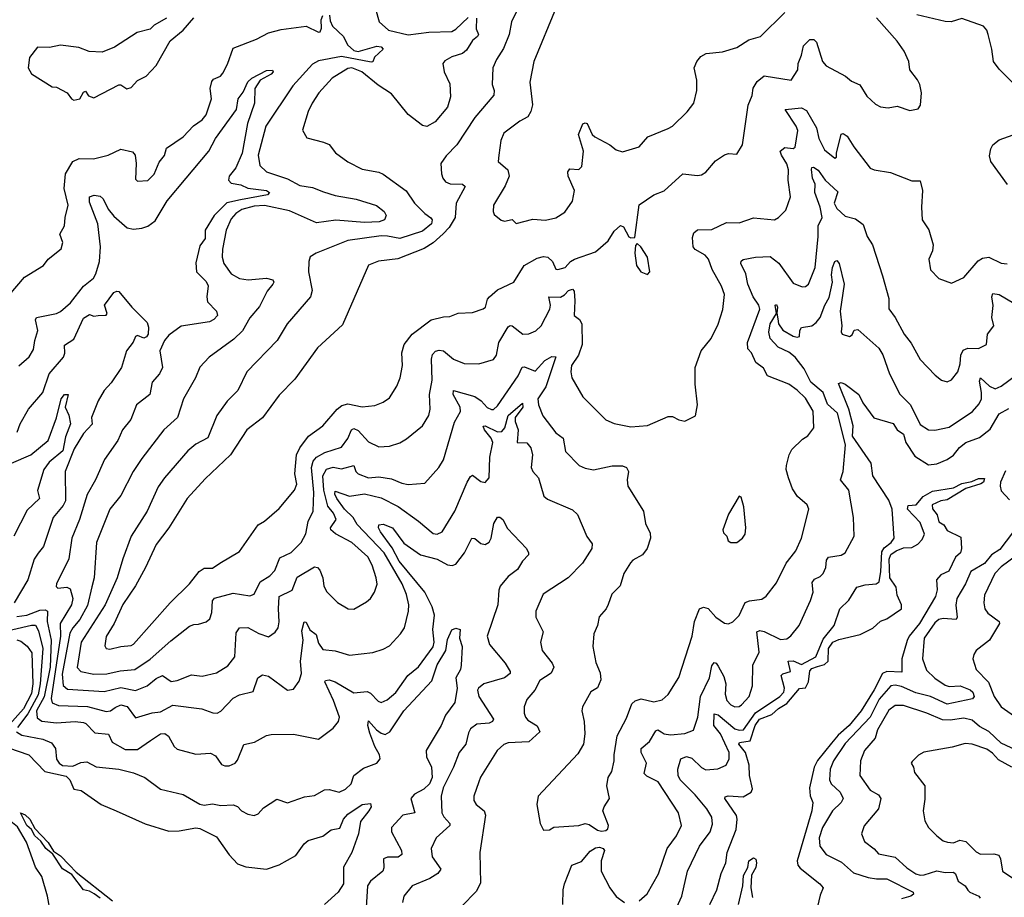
# Model space of a CAD drawing. Extents: x 1245432 to 1420865, y 606325 to 671314.
# Tile 270 of 382: x 1358859 to 1363590, y 645510 to 649726. Entities that reach past the tile are written whole.
import ezdxf

# ---------------------------------------------------------------- set-up
doc = ezdxf.new("R2010")
doc.units = 0

msp = doc.modelspace()

# ---------------------------------------------------------------- linework, layer by layer
at = {"layer": '0CON20XD'}
for points in [[(1358808.2, 648401.8), (1358881.3, 648488.7), (1358974, 648545), (1358995, 648575.8), (1359058, 648625), (1359065.8, 648655), (1359051.5, 648695), (1359073.7, 648736.4), (1359076.7, 648775), (1359092.2, 648835), (1359073.4, 648915), (1359078.3, 648985), (1359114, 649045), (1359145, 649059.5), (1359213, 649057), (1359284.5, 649075.5), (1359345, 649103.8), (1359400.7, 649090.7), (1359413.3, 649075), (1359419.2, 649035), (1359415, 648960), (1359425, 648950), (1359475, 648953.3), (1359505, 648983.3), (1359528.8, 649041.2), (1359555, 649073.3), (1359565, 649108.8), (1359645, 649163.1), (1359694.1, 649215.9), (1359735.8, 649244.2), (1359755, 649269.2), (1359781.1, 649345), (1359773.9, 649395), (1359781.3, 649428.7), (1359789.3, 649440.7), (1359824, 649455), (1359835, 649468.8), (1359857.9, 649512.1), (1359885, 649588.8), (1359997.4, 649632.6), (1360055, 649663.3), (1360115, 649679.3), (1360235, 649694.4), (1360295, 649665.6), (1360302.9, 649667.1), (1360308.2, 649685), (1360306.8, 649725), (1360315, 649745.5)], [(1360348.1, 649748.1), (1360350.5, 649720.5), (1360361.3, 649695), (1360414.4, 649645), (1360434, 649605), (1360465, 649577.5), (1360485, 649572.7), (1360575, 649598.1), (1360595.8, 649595), (1360604.5, 649585), (1360564.3, 649545.7), (1360556.2, 649523.8), (1360548, 649522), (1360405, 649549.7), (1360295, 649528.8), (1360265, 649512.7), (1360171.8, 649408.2), (1360041.1, 649215), (1360004.5, 649074.5), (1360012.2, 649025), (1360044.2, 648995), (1360145, 648961.2), (1360205, 648929.6), (1360265, 648919.4), (1360318.2, 648898.2), (1360375, 648881.6), (1360475, 648864.5), (1360572.7, 648832.7), (1360610, 648805), (1360619.2, 648785), (1360611.2, 648765), (1360586.7, 648755), (1360515, 648751.9), (1360377.1, 648762.9), (1360285, 648749.7), (1360155, 648807), (1360035, 648833.8), (1359985, 648830), (1359925.8, 648814.2), (1359897.3, 648795), (1359875, 648768.9), (1359850.3, 648715), (1359833, 648623), (1359831.5, 648585), (1359840, 648555), (1359875.4, 648505.4), (1359915, 648483.3), (1359956.4, 648476.4), (1360044.6, 648484.6), (1360075, 648475.6), (1360079.4, 648465), (1360075.6, 648455), (1360048.5, 648421.5), (1360011.4, 648348.6), (1359965, 648294.4), (1359928.9, 648231.1), (1359888.4, 648191.6), (1359769.4, 648105), (1359724.1, 648055.9), (1359703.9, 648006.1), (1359645.7, 647905), (1359617.5, 647815), (1359551.1, 647755), (1359445, 647618.5), (1359404.8, 647555.2), (1359345, 647440), (1359292.5, 647375), (1359228.2, 647215), (1359216.3, 647045), (1359205, 647001.2), (1359185, 646911.2), (1359148, 646845), (1359113.6, 646805), (1359100.5, 646779.5), (1359062.2, 646582.2), (1359067.6, 646527.6), (1359089, 646509), (1359265, 646499.2), (1359345, 646518.3), (1359415, 646503.9), (1359471.9, 646525), (1359515, 646561.8), (1359545, 646575.3), (1359586, 646546), (1359615, 646551), (1359685, 646579.1), (1359735, 646572.5), (1359805, 646587.8), (1359858.9, 646621.1), (1359892.5, 646665), (1359899.2, 646780.8), (1359915, 646804.3), (1359955, 646806.1), (1360007.8, 646777.8), (1360055, 646761.9), (1360086.1, 646783.9), (1360100.6, 646805), (1360106.2, 646833.8), (1360101.6, 646895), (1360106.2, 646955), (1360168.5, 646985), (1360191.7, 647048.2), (1360275, 647097.3), (1360290, 647095), (1360301.1, 647081.1), (1360314.6, 647045), (1360319.5, 647005), (1360335, 646977.5), (1360386.6, 646926.6), (1360437.5, 646895), (1360465, 646894.2), (1360525, 646928.6), (1360544.2, 646945), (1360564, 646975), (1360575.7, 647014.3), (1360571.5, 647045), (1360552.5, 647105), (1360531.5, 647145), (1360455, 647214), (1360376.4, 647256.4), (1360353.2, 647275), (1360351.8, 647285), (1360378.8, 647325), (1360366, 647355), (1360338.9, 647388.9), (1360320, 647465), (1360315.9, 647535), (1360333, 647567)], [(1361245.5, 649765), (1361222.1, 649715), (1361211.2, 649655), (1361183.1, 649586.9), (1361149.5, 649535), (1361132.5, 649495), (1361129.5, 649415), (1361138.5, 649385), (1361137, 649363), (1361045, 649255.6), (1360958.5, 649125), (1360907.6, 649072.4), (1360882.5, 649035), (1360885.7, 648985), (1360891.4, 648965), (1360905, 648947.5), (1360927.1, 648937.1), (1360986, 648936), (1360998.5, 648925), (1360955.3, 648845), (1360950.6, 648775), (1360921.8, 648728.2), (1360893, 648697), (1360845, 648653.5), (1360802.6, 648627.4), (1360675, 648576.7), (1360583.6, 648566.4), (1360534, 648546), (1360409.9, 648260.1), (1360290.4, 648149.6), (1360181, 647999), (1360105, 647921.9), (1360026, 647814), (1359950.5, 647755), (1359871.1, 647635), (1359749.8, 647520.2), (1359663.8, 647425), (1359575, 647285.6), (1359515.2, 647204.8), (1359463.5, 647095), (1359415, 647006.5), (1359355, 646916.2), (1359312.9, 646825), (1359275, 646762.2), (1359268, 646718), (1359275, 646704.5), (1359291.3, 646701.3), (1359345, 646714.6), (1359395, 646719.1), (1359405, 646725.5), (1359581.5, 646925), (1359675.4, 647015), (1359720.5, 647075), (1359745, 647090.5), (1359785, 647091.1), (1359820.8, 647115)], [(1360568.3, 649778.3), (1360586.7, 649715), (1360630.8, 649675), (1360725, 649652.9), (1360825, 649665.3), (1360935, 649669.4), (1360955, 649680), (1361013.1, 649736.9)], [(1361435.8, 649785), (1361329.6, 649525), (1361309.2, 649425), (1361323.1, 649316.9), (1361315.5, 649284.5), (1361300.3, 649259.7), (1361261.7, 649238.3), (1361185, 649180), (1361170.4, 649145), (1361160.4, 649075), (1361157.8, 649045), (1361204.5, 649005), (1361210, 648975), (1361191.9, 648928.1), (1361136, 648835), (1361133.3, 648805), (1361139.3, 648789.3), (1361172.2, 648762.2), (1361188.8, 648758.8), (1361225, 648766.2), (1361245, 648746.2), (1361325, 648767.1), (1361385, 648762.2), (1361435.6, 648774.4), (1361478.7, 648801.3), (1361515.6, 648854.4), (1361523.8, 648905), (1361493.8, 648975), (1361491.9, 648995), (1361501.3, 649008.7), (1361545, 649005.6), (1361559.3, 649020.7), (1361567.8, 649095), (1361543.5, 649175), (1361565, 649226), (1361575, 649231.2), (1361585, 649226.7), (1361609.4, 649175), (1361622.4, 649162.4), (1361693.8, 649125), (1361725, 649100), (1361755, 649091.4), (1361835, 649114.4), (1361877.2, 649162.8), (1361975, 649203.5), (1361995.8, 649215), (1362066.6, 649283.4), (1362097.1, 649325), (1362112.2, 649385), (1362111.5, 649435), (1362099.4, 649495), (1362112.5, 649525), (1362131.3, 649548.7), (1362157.2, 649562.8), (1362235, 649570.9), (1362305, 649592.9), (1362361.5, 649628.5), (1362417.5, 649645), (1362535, 649760.8)], [(1363656.2, 649396.2), (1363565, 649487.5), (1363537.1, 649525), (1363530, 649585), (1363512.7, 649655), (1363505.9, 649675.9), (1363490, 649695), (1363385, 649731.6), (1363334.7, 649715.3), (1363305, 649716.7), (1363169.3, 649749.3)], [(1359565, 649733.8), (1359505, 649700), (1359485, 649680), (1359423.3, 649665), (1359315, 649594.4), (1359255, 649570), (1359193.5, 649573.5), (1359143, 649593), (1359055, 649603.1), (1359002.5, 649592.5), (1358945, 649593.3), (1358906.4, 649543.6), (1358900, 649495), (1358916.1, 649466.1), (1359015, 649403.3), (1359035, 649402.5), (1359087.5, 649375), (1359107.5, 649345), (1359119.3, 649339.3), (1359147.5, 649345), (1359165, 649377.5), (1359175, 649382.5), (1359190, 649360), (1359215, 649350), (1359335, 649412.5), (1359345, 649412.5), (1359373.6, 649393.6), (1359395, 649400), (1359425.7, 649434.3), (1359466, 649455), (1359515, 649506.2), (1359581.2, 649625), (1359643.9, 649676.1), (1359695.9, 649734.1)], [(1361053.7, 649733.7), (1361052.8, 649682.8), (1361063.3, 649655), (1361057.8, 649645), (1361035, 649625.4), (1361005, 649579.5), (1360987, 649563), (1360935, 649547.8), (1360902.1, 649527.9), (1360892, 649515), (1360898.9, 649475), (1360925, 649417.5), (1360928.5, 649355), (1360914.4, 649305), (1360855.8, 649235), (1360815, 649212.5), (1360795, 649218.1), (1360725, 649270.9), (1360645, 649369.6), (1360581.4, 649411.4), (1360502.2, 649475), (1360455, 649494.6), (1360435, 649490.8), (1360360, 649445), (1360296.9, 649375), (1360263.5, 649325), (1360245.5, 649285), (1360217.1, 649195), (1360237.8, 649157.8), (1360318, 649138), (1360345, 649125.7), (1360376.8, 649086.8), (1360435, 649043.1), (1360505, 649007.5), (1360585, 648993.8), (1360605, 648984.6), (1360715, 648903.8), (1360755, 648843.8), (1360805, 648794.4), (1360834.6, 648774.6), (1360840.6, 648765), (1360836.9, 648745), (1360795, 648710.4), (1360685, 648675.2), (1360626.5, 648686.5), (1360595, 648688.3), (1360436.2, 648665), (1360283.3, 648605), (1360255, 648586.2), (1360248, 648565), (1360246.9, 648515), (1360264.6, 648425), (1360255.5, 648395), (1360144.4, 648265), (1360095.6, 648185), (1359950.9, 648035), (1359906.9, 647945), (1359856, 647894), (1359805.5, 647825), (1359762.6, 647717.4), (1359705, 647686.9), (1359666.4, 647655), (1359555.2, 647524.8), (1359525, 647482.5), (1359472.1, 647365), (1359395, 647244.2), (1359353.9, 647136.1), (1359327.5, 647045), (1359269.8, 646915), (1359154.9, 646735.1), (1359134.3, 646614.3), (1359152.5, 646595), (1359215, 646582.1), (1359276.8, 646583.2), (1359341.5, 646598.5), (1359411.4, 646605), (1359485, 646653.4), (1359585, 646742.2), (1359675, 646811.9), (1359695, 646820.6), (1359718.3, 646821.7), (1359755, 646833.3), (1359772.5, 646847.5), (1359781.3, 646878.7), (1359785.3, 646934.7), (1359795, 646947.7), (1359885, 646971.5), (1359965, 646958.5), (1359985, 646966.9), (1360014.1, 647025.9), (1360060.5, 647055), (1360085, 647080), (1360108.7, 647141.3), (1360163.6, 647166.4), (1360211.1, 647215), (1360233.3, 647256.7), (1360244.2, 647315), (1360268.8, 647365), (1360271.5, 647455), (1360260.3, 647575), (1360269.1, 647605), (1360285, 647623.8), (1360325, 647646.6), (1360405, 647671.8), (1360435, 647714.5), (1360453.6, 647756.4), (1360465, 647761.3), (1360485, 647752.3), (1360535, 647697.8), (1360585, 647674.6), (1360635, 647677.8), (1360685, 647693.5), (1360716.9, 647713.1)], [(1359820.8, 647115), (1359915, 647170.6), (1360005, 647300), (1360035, 647316.2), (1360105, 647376.9), (1360178.8, 647465), (1360190.3, 647495), (1360181.4, 647545), (1360189.3, 647635), (1360205, 647669.5), (1360247.1, 647725), (1360315, 647775.5), (1360383.6, 647855), (1360407.4, 647872.6), (1360435, 647881.1), (1360505, 647865.6), (1360565, 647873.3), (1360605, 647888.6), (1360635, 647910), (1360670.6, 647965), (1360687.3, 648005), (1360697.7, 648065), (1360695.4, 648125), (1360705.6, 648165), (1360744.6, 648215), (1360835.4, 648284.6), (1360895, 648299.2), (1360925, 648300), (1360965, 648315.8), (1361035, 648320), (1361085, 648336.7), (1361096.2, 648345), (1361106.1, 648383.9), (1361116.7, 648395), (1361155, 648428), (1361232.5, 648465), (1361282.2, 648545), (1361345, 648580.5), (1361375, 648588.5), (1361395.8, 648585), (1361418.6, 648565), (1361435, 648527.5), (1361445, 648526.2), (1361480, 648535), (1361505, 648564), (1361523.8, 648575), (1361625, 648610), (1361686.9, 648663.1), (1361715, 648710), (1361745, 648736.7), (1361760.5, 648730.5), (1361785, 648683.3), (1361795, 648677.5), (1361815, 648680), (1361835, 648835.8), (1361905, 648883.8), (1361955, 648903.8), (1362045, 648985.8), (1362115, 648977.5), (1362135, 648980.8), (1362156.2, 648993.8), (1362201.5, 649048.5), (1362245, 649076), (1362265, 649083.3), (1362305, 649080), (1362332, 649125), (1362358.1, 649315), (1362378.6, 649361.4), (1362382.4, 649397.6), (1362401.7, 649428.3), (1362435, 649456.5), (1362565, 649436.2), (1362596.9, 649485), (1362599.2, 649515), (1362615.9, 649555), (1362625, 649600), (1362655, 649630), (1362675, 649630.6), (1362687.6, 649617.6), (1362715.6, 649525), (1362733.1, 649505), (1362826.7, 649455), (1362855, 649430), (1362895, 649412.5), (1362929.3, 649359.3), (1362970.9, 649320.9), (1362995, 649308), (1363032.3, 649302.3), (1363075, 649311.2), (1363135, 649290), (1363175, 649297.5), (1363187.5, 649315), (1363191.2, 649375), (1363184.1, 649414.1), (1363172.5, 649437.5), (1363136.2, 649485), (1363130.6, 649525), (1363108.9, 649575), (1363075, 649622.5), (1362975.5, 649735)], [(1358855, 648062.9), (1358905, 648107.1), (1358925, 648141.2), (1358930.9, 648185), (1358946.4, 648233.6), (1358935.4, 648284.6), (1358939.4, 648295), (1359035, 648313.8), (1359055, 648323.8), (1359103.8, 648365), (1359165, 648445.6), (1359213.1, 648485), (1359224.7, 648505.3), (1359241.8, 648565), (1359247.6, 648635), (1359233.8, 648745), (1359195, 648850), (1359194.4, 648875.6), (1359216.4, 648883.6), (1359245, 648878.6), (1359259.4, 648865), (1359284.3, 648815), (1359311.4, 648781.4), (1359375, 648726.7), (1359405, 648719.6), (1359445, 648724.7), (1359475, 648734.1), (1359509.9, 648760.1), (1359567.8, 648855), (1359658.5, 648965), (1359767.7, 649095), (1359800, 649155), (1359901.2, 649295), (1359908.7, 649345), (1359932.4, 649377.6), (1359955, 649427.3), (1359975, 649445.3), (1360045, 649481.1), (1360073.9, 649483.9), (1360076.7, 649475), (1360067.3, 649465), (1360014.7, 649435.3), (1359988.9, 649395), (1359986.7, 649325), (1359953.4, 649226.6), (1359927.1, 649085), (1359898.1, 649015), (1359866.1, 648975), (1359862.7, 648955), (1359875, 648941.1), (1359921.9, 648931.9), (1359955, 648916), (1360044, 648905), (1360059.5, 648895), (1360050, 648885), (1359919.9, 648859.9), (1359853.4, 648846.6), (1359793, 648785), (1359749.8, 648715), (1359750, 648675), (1359725, 648638.9), (1359705, 648558.6), (1359708.3, 648515), (1359755, 648467.7), (1359765, 648448), (1359757.5, 648395), (1359760.5, 648370.5), (1359804.4, 648325), (1359808.6, 648305), (1359791.4, 648285), (1359771.2, 648275), (1359635, 648252.9), (1359575, 648210.6), (1359555, 648184.4), (1359532.1, 648135), (1359545.4, 648054.6), (1359530.6, 648025), (1359495.9, 647984.1), (1359484.6, 647925), (1359420, 647875), (1359392.5, 647805), (1359353.6, 647755), (1359331.2, 647705), (1359266.6, 647613.4), (1359223.8, 647515), (1359182.8, 647445), (1359145.9, 647325), (1359109.4, 647235), (1359094.8, 647135.2), (1359035.6, 647015), (1359033.5, 647003.5), (1359042.5, 646995), (1359085, 646999.7), (1359102.2, 646992.2), (1359114.3, 646945), (1359107.4, 646915), (1359053.3, 646825), (1359055.1, 646764.9), (1359009.6, 646465), (1359015, 646444.6), (1359045, 646431.3), (1359185, 646426.8), (1359275, 646402.7), (1359295, 646405.9), (1359317.8, 646422.2), (1359345, 646434.6), (1359375, 646426.2), (1359415, 646372.3), (1359495, 646396), (1359535, 646401.4), (1359595, 646432.6), (1359734.6, 646414.6), (1359786.3, 646396.3), (1359807.5, 646395), (1359825, 646404.3), (1359885, 646467.1), (1359915, 646482.9), (1359981.1, 646498.9), (1360002.9, 646565), (1360025, 646579.2), (1360055, 646572.2), (1360145, 646504.4), (1360175, 646510), (1360202.2, 646547.8), (1360212.9, 646585), (1360208.8, 646645), (1360220.6, 646745), (1360215, 646790), (1360225, 646832.9), (1360235, 646831.4), (1360253.3, 646795), (1360282.6, 646772.6), (1360295, 646730), (1360315, 646701.1), (1360375, 646693.6), (1360443.6, 646673.6), (1360555, 646686.7), (1360605, 646701.4), (1360635, 646718.6), (1360688.9, 646775), (1360707.5, 646805), (1360726.8, 646885), (1360728.1, 646915), (1360716.8, 646965), (1360697, 647015), (1360609.5, 647165), (1360480.3, 647300.3), (1360461.3, 647335), (1360419.3, 647375), (1360383.1, 647425), (1360373.7, 647446.3), (1360375, 647461.4), (1360442.7, 647437.3), (1360515, 647447.9), (1360595, 647429.3), (1360677.1, 647387.1), (1360775, 647317.4), (1360845, 647257.5), (1360865, 647253.8), (1360889.4, 647265), (1360948.9, 647365), (1361008.5, 647505), (1361025, 647530.8), (1361035, 647537.1), (1361075, 647507.8), (1361095, 647502.7), (1361115, 647524.3), (1361117.7, 647625), (1361131.5, 647695), (1361123.9, 647715), (1361092.2, 647755), (1361086.1, 647773.9), (1361095, 647775.2), (1361155, 647745.8), (1361175, 647748.1), (1361189.7, 647765), (1361206.2, 647825), (1361275, 647884.3), (1361276.3, 647865), (1361239.6, 647815), (1361239.6, 647795), (1361253.1, 647755), (1361248.8, 647695), (1361295, 647693.1), (1361315, 647668.6), (1361322.5, 647635), (1361316.1, 647575), (1361325, 647555.7), (1361352.1, 647525), (1361377, 647437), (1361395, 647422.5), (1361515, 647371.2), (1361538.6, 647348.6), (1361583.6, 647243.6), (1361608.7, 647208.7), (1361608.5, 647185), (1361562.7, 647115), (1361494.4, 647045), (1361373.5, 646966.5), (1361338.9, 646885), (1361338.5, 646855), (1361374.3, 646785), (1361361.4, 646735), (1361369.5, 646695), (1361416.4, 646635), (1361424.6, 646615), (1361412.9, 646587.1), (1361358.1, 646551.9), (1361333.8, 646505), (1361295, 646460.8), (1361282.2, 646425), (1361281.9, 646395), (1361288.9, 646375), (1361300.8, 646360.8), (1361345, 646334.4), (1361358.1, 646305), (1361305, 646257.3), (1361205, 646251.8), (1361185, 646244.4), (1361153.1, 646215), (1361073.4, 646086.6), (1361065.5, 646064.5), (1361041.4, 645995), (1361041.4, 645975), (1361052, 645955), (1361091.2, 645925), (1361096.1, 645903.9), (1361068.9, 645725), (1361073, 645577), (1361051.7, 645538.3), (1360982.4, 645467.6)], [(1360716.9, 647713.1), (1360794.4, 647775), (1360825.4, 647825), (1360830.8, 647855), (1360827.7, 647925), (1360840.8, 647995), (1360837.2, 648095), (1360843, 648117), (1360857.2, 648132.8), (1360875, 648138.1), (1360895.3, 648135.3), (1360942.9, 648095), (1360995, 648074.4), (1361065, 648073.3), (1361135, 648093.1), (1361150, 648115), (1361160.8, 648175), (1361205, 648250), (1361215, 648256.9), (1361225, 648255.3), (1361275.6, 648214.4), (1361305, 648216.5), (1361339.2, 648230.8), (1361364.1, 648255.9), (1361406.1, 648335), (1361409.1, 648355), (1361401.9, 648395), (1361457.4, 648392.6), (1361476.6, 648403.4), (1361495, 648425.5), (1361515, 648432), (1361522.5, 648422.5), (1361525.7, 648375), (1361522.2, 648305), (1361549.1, 648285), (1361559.2, 648265), (1361561.4, 648165), (1361544, 648115), (1361510.5, 648065), (1361506.7, 648035), (1361512.2, 648005), (1361563.8, 647913.8), (1361675, 647804.3), (1361715.5, 647785.5), (1361795, 647769.4), (1361875, 647776.7), (1361975, 647820), (1361995, 647820), (1362025, 647803.3), (1362055, 647797.5), (1362106.4, 647823.6), (1362116.2, 647875), (1362104, 647975), (1362104.4, 648055), (1362133.3, 648135), (1362181.9, 648195), (1362215, 648263.3), (1362236.4, 648333.6), (1362244.5, 648405), (1362230.4, 648445), (1362185.4, 648525.4), (1362168.9, 648575), (1362151.9, 648595), (1362105, 648621.8), (1362094.7, 648634.7), (1362090.7, 648679.3), (1362097.9, 648702.1), (1362115, 648717.1), (1362185, 648718.4), (1362255, 648751.8), (1362315, 648750.8), (1362385, 648774), (1362485, 648764.5), (1362504.6, 648775.4), (1362539.4, 648810.6), (1362562.9, 648875), (1362551.1, 648955), (1362552.7, 649005), (1362545, 649033.3), (1362518.3, 649075), (1362513.3, 649095), (1362535, 649111.2), (1362575, 649106.9), (1362585, 649113.3), (1362597, 649193), (1362589.4, 649215), (1362536.2, 649295), (1362615, 649301.8), (1362639.9, 649289.9), (1362686.8, 649206.8), (1362697.7, 649155), (1362725, 649101.5), (1362775, 649060), (1362783.8, 649066.2), (1362782.5, 649085), (1362805, 649176), (1362815, 649179.2), (1362835, 649167.1), (1362866.9, 649115), (1362945, 649013.1), (1362965, 649004.5), (1363042.5, 648992.5), (1363145, 648951.2), (1363185, 648951.2), (1363196.2, 648905), (1363191.1, 648825), (1363194.3, 648765), (1363226.3, 648716.4), (1363247.2, 648645), (1363245, 648616.2), (1363226.4, 648575), (1363234.6, 648524.6), (1363275, 648482), (1363335, 648460.8), (1363395, 648487.1), (1363463.2, 648566.8), (1363485, 648580.7), (1363515, 648584.6), (1363575, 648555.7), (1363603, 648553)], [(1363604.6, 648934.6), (1363524.5, 649045), (1363518.8, 649071.2), (1363524, 649105), (1363534.6, 649125.4), (1363565, 649149.4), (1363655, 649180.4)], [(1360333, 647567), (1360365, 647575.6), (1360405, 647568.3), (1360464.5, 647584.5), (1360474.6, 647555), (1360484.4, 647545), (1360535, 647524.8), (1360585, 647530.5), (1360645, 647520.8), (1360695, 647499.2), (1360725, 647493.1), (1360805, 647499.2), (1360871.9, 647575), (1360895, 647612), (1360947.8, 647792.2), (1360976, 647844), (1360974.7, 647865), (1360941.6, 647925), (1360943.8, 647945), (1361045, 647915.2), (1361075.6, 647895.6), (1361105, 647862.7), (1361125, 647852.5), (1361135, 647853.8), (1361155, 647870.5), (1361254.2, 648015), (1361272.9, 648057.1), (1361285, 648057.7), (1361335, 648037.1), (1361381.4, 648088.6), (1361415, 648107.9), (1361435.6, 648105.6), (1361387.3, 647962.7), (1361348.6, 647905), (1361350.8, 647875), (1361372.8, 647822.8), (1361435, 647741.8), (1361470.6, 647715), (1361481.4, 647651.4), (1361547.5, 647585), (1361575, 647570.8), (1361615, 647562.7), (1361705, 647583.3), (1361755, 647582.9), (1361775, 647574.3), (1361783.5, 647555), (1361776.9, 647515), (1361780, 647485), (1361855.8, 647365), (1361865.7, 647305), (1361888.6, 647258.6), (1361888.9, 647235), (1361873.1, 647185), (1361851.1, 647155), (1361805, 647128.9), (1361794, 647116), (1361761.9, 647065), (1361744.5, 647005.5), (1361703.8, 646966.2), (1361686.2, 646916.2), (1361676, 646895), (1361642.8, 646857.2), (1361634.3, 646815), (1361617.1, 646775), (1361611.9, 646715), (1361627.6, 646637.6), (1361647.6, 646587.6), (1361650.8, 646555), (1361635, 646516.2), (1361603.2, 646496.8), (1361562.5, 646425), (1361560, 646405), (1361571.4, 646355), (1361573.6, 646295), (1361567.8, 646245), (1361540.2, 646199.8), (1361350, 645995), (1361343.8, 645955), (1361358.8, 645865), (1361375, 645832.5), (1361405, 645833.3), (1361425, 645846.7), (1361545, 645855.6), (1361575, 645864.5), (1361595, 645860.4), (1361635, 645833.1), (1361655, 645827.9), (1361675, 645830.8), (1361685, 645838.6), (1361687.5, 645855), (1361661.1, 645925), (1361667.1, 645945), (1361692.9, 645985), (1361679.5, 646045), (1361686.5, 646085), (1361703.5, 646115), (1361715.6, 646165), (1361714.5, 646195), (1361729.6, 646285), (1361775, 646371.2), (1361800.5, 646439.5), (1361816, 646454), (1361845, 646462.7), (1361905, 646448.8), (1361945, 646458.1), (1361975, 646484.2), (1362025, 646566), (1362090, 646765), (1362101.5, 646835), (1362124.5, 646895.5), (1362145, 646904.3), (1362167.1, 646897.1), (1362203.3, 646855), (1362245, 646827.1), (1362265, 646824), (1362285, 646832.5), (1362315, 646864.2), (1362345, 646925.6), (1362365, 646934.6), (1362425, 646942.2), (1362445, 646955.8), (1362495, 647020), (1362542.2, 647115), (1362565.6, 647145), (1362587.5, 647175), (1362614.7, 647235.3), (1362650, 647375), (1362642.9, 647395), (1362595.5, 647435.5), (1362572.6, 647472.6), (1362551.9, 647525), (1362541.9, 647565), (1362543.3, 647585), (1362555.6, 647635), (1362569.4, 647660.6), (1362619.7, 647710.3), (1362645, 647726.2), (1362674, 647765), (1362671.4, 647845), (1362635, 647908), (1362595, 647946.7), (1362555, 647974.3), (1362452.5, 648015), (1362432.4, 648052.4), (1362395, 648079.2), (1362375.5, 648125), (1362357.9, 648145), (1362355.9, 648175), (1362414.8, 648335), (1362410.8, 648355), (1362382.8, 648395), (1362356.9, 648455), (1362346.9, 648505), (1362323.8, 648555), (1362325, 648566.2), (1362335.6, 648574.4), (1362394.7, 648585.3), (1362465, 648588), (1362506, 648556), (1362575, 648460.6), (1362617.7, 648442.3), (1362635, 648444), (1362648.8, 648455), (1362681.1, 648535), (1362695.3, 648685), (1362694.6, 648735), (1362713.8, 648776.2), (1362705.2, 648825), (1362678.7, 648895), (1362680.3, 648935), (1362667.8, 648965), (1362663.9, 649006.1), (1362665, 649016), (1362673.3, 649016.7), (1362695, 649003.3), (1362729.2, 648955), (1362788.9, 648898.9), (1362771.7, 648845), (1362785, 648819.5), (1362825, 648782.3), (1362875, 648770), (1362911.8, 648741.8), (1362931.1, 648685), (1362956.9, 648645), (1363003.8, 648496.2), (1363034.2, 648385.8), (1363035, 648337.5), (1363065.7, 648295), (1363107.8, 648215), (1363142, 648172), (1363185, 648094), (1363257.7, 648017.7), (1363287.5, 647995), (1363315, 647986), (1363335, 647996.2), (1363365.7, 648035), (1363377.1, 648072.9), (1363380.7, 648115), (1363391.9, 648138.1), (1363415, 648148), (1363465, 648145.6), (1363503.3, 648165), (1363509.2, 648215), (1363539.5, 648255), (1363530.3, 648295), (1363536.3, 648353.7), (1363529.7, 648395), (1363535, 648410.6), (1363565.2, 648405.2), (1363635, 648364.7)], [(1361875, 648502.5), (1361886.7, 648515), (1361876, 648585), (1361842.5, 648635), (1361825, 648650), (1361818.3, 648641.7), (1361813.8, 648605), (1361822.5, 648545), (1361843.8, 648515), (1361875, 648502.5)], [(1361940.5, 646305), (1361955, 646294.7), (1361985, 646290.5), (1362055, 646296.6), (1362096.3, 646313.6), (1362116.5, 646375), (1362129.2, 646475), (1362173.2, 646565), (1362185, 646621.2), (1362195, 646637.1), (1362205, 646634.4), (1362215, 646620.5), (1362241.3, 646571.3), (1362251.5, 646535), (1362249, 646485), (1362256.1, 646455), (1362275, 646433.8), (1362295, 646424.6), (1362315, 646426.4), (1362327.5, 646435), (1362362.9, 646475), (1362380, 646525), (1362380.9, 646625), (1362412.2, 646687.8), (1362400.4, 646785), (1362415, 646792.2), (1362435, 646787.6), (1362515, 646748), (1362545, 646752.2), (1362564.6, 646765.4), (1362604.4, 646815), (1362659.1, 646935), (1362671.1, 646975), (1362667.1, 647022.9), (1362677.7, 647037.7), (1362705, 647050.9), (1362718.5, 647065), (1362731.3, 647095), (1362735, 647128.8), (1362745, 647144.4), (1362805, 647153.8), (1362825.6, 647165), (1362867.5, 647245), (1362864.7, 647334.7), (1362842.5, 647465), (1362802.9, 647515), (1362815.7, 647555), (1362825.9, 647684.1), (1362787.8, 647835), (1362739.7, 647879.7), (1362718.8, 647935), (1362660.1, 647985), (1362628.7, 648048.6), (1362584.3, 648105), (1362555, 648129), (1362503.5, 648153.5), (1362464, 648195), (1362457.6, 648225), (1362464.8, 648265), (1362494.6, 648315), (1362489.2, 648355), (1362495, 648357.9), (1362499.1, 648345), (1362495.9, 648315.9), (1362501.8, 648288.2), (1362505.2, 648265), (1362525, 648233.8), (1362575, 648205.4), (1362595, 648200.4), (1362605.3, 648204.7), (1362607.3, 648232.7), (1362615, 648247.1), (1362665, 648255.5), (1362685, 648270.5), (1362705.3, 648295), (1362727.2, 648355), (1362748.5, 648391.5), (1362763.4, 648465), (1362759, 648501), (1362763.3, 648535), (1362775, 648563.5), (1362785, 648568.5), (1362796.2, 648555), (1362820.2, 648455), (1362800.2, 648325), (1362808.6, 648255), (1362806.1, 648226.1), (1362811.2, 648215), (1362845, 648203.3), (1362858.3, 648211.7), (1362867.5, 648235), (1362885, 648237.5), (1362987.2, 648147.2), (1363006, 648116), (1363038, 648025), (1363087.1, 647927.1), (1363138.9, 647875), (1363185, 647781.1), (1363225.5, 647755.5), (1363255, 647754.6), (1363325, 647767.7), (1363436.6, 647843.4), (1363469, 647881), (1363479.5, 647905), (1363480.5, 647935), (1363470.8, 647989.3), (1363475, 648005.5), (1363517.8, 647965), (1363545, 647952.5), (1363575, 647966.1), (1363655, 648024.6)], [(1358847.5, 647745), (1358860.5, 647785), (1358901.9, 647855), (1358969.4, 647935), (1359000.8, 648025), (1359068.8, 648105), (1359075.3, 648124.7), (1359075, 648162), (1359119.4, 648190.6), (1359165, 648291.6), (1359195, 648309.5), (1359215, 648302.3), (1359236.7, 648305), (1359275, 648305.7), (1359279.1, 648315), (1359266.5, 648355), (1359311.6, 648415), (1359325, 648421.8), (1359335, 648419.5), (1359397.1, 648345), (1359470.7, 648270.7), (1359478.2, 648248.2), (1359475.9, 648215), (1359468.2, 648201.8), (1359455, 648196.4), (1359425, 648208.5), (1359415, 648203.6), (1359403.5, 648176.5), (1359372.5, 648135), (1359347.7, 648055), (1359298.2, 647981.8), (1359265, 647944.3), (1359236.4, 647895), (1359204.6, 647815.4), (1359206.5, 647783.5), (1359165, 647738.5), (1359120, 647665), (1359077.7, 647555), (1359079.6, 647415), (1359067.7, 647392.3), (1359019.6, 647335), (1358973.5, 647195), (1358947.2, 647162.7), (1358929.2, 647135), (1358898.2, 647035), (1358831.8, 646925)], [(1361985, 645395.8), (1362040, 645515), (1362067.1, 645635), (1362125, 645755.7), (1362177.1, 645825), (1362188.3, 645861.7), (1362183.8, 645895), (1362160.9, 645935), (1362105, 646002.8), (1362031.6, 646075), (1362022, 646095), (1362020.9, 646125), (1362036, 646175), (1362062.9, 646187.1), (1362088, 646178), (1362135, 646133.2), (1362155, 646122.9), (1362212.6, 646127.4), (1362252.9, 646145), (1362266.9, 646175), (1362266.9, 646205), (1362226.7, 646295), (1362194.5, 646335), (1362195, 646392), (1362215, 646386.1), (1362295, 646319.6), (1362315, 646312.1), (1362337.2, 646315), (1362393.7, 646396.4), (1362510.4, 646475), (1362529.7, 646495), (1362533.4, 646515), (1362517.3, 646575), (1362526.2, 646583.8), (1362562.2, 646595), (1362550.5, 646645), (1362575, 646645.8), (1362615, 646627.7), (1362684.7, 646665), (1362720, 646749.9), (1362772, 646815), (1362799.5, 646895), (1362842.4, 646937.6), (1362880.2, 646999.8), (1362921.7, 647011.7), (1362974.4, 647015.6), (1362988.5, 647025), (1362996.9, 647075), (1363001.2, 647168.8), (1363011.9, 647188.1), (1363046.3, 647215), (1363060, 647235), (1363051.5, 647375), (1363035, 647417.2), (1362957.5, 647535), (1362949.7, 647595), (1362859.4, 647725), (1362862.6, 647775), (1362842, 647855), (1362792.3, 647977.7), (1362805, 647982.2), (1362825, 647975.3), (1362890, 647925), (1362909.4, 647885), (1362962.7, 647812.7), (1363055.3, 647785.3), (1363074.4, 647755), (1363105, 647734.4), (1363116.2, 647695), (1363159.8, 647629.8), (1363225, 647587.3), (1363265, 647592), (1363315, 647612.3), (1363345, 647633.9), (1363375, 647670.7), (1363405, 647695.3), (1363470.5, 647719.5), (1363521.2, 647758.8), (1363565, 647831.9), (1363611.8, 647858.2)], [(1358819.4, 647595), (1358912.1, 647635), (1358996.4, 647703.6), (1359035, 647813.3), (1359058.2, 647905), (1359075, 647925.5), (1359092.5, 647925), (1359077.1, 647865), (1359095, 647826), (1359103.1, 647785), (1359078.5, 647721.5), (1359065.6, 647655), (1359000.2, 647599.8), (1358975.7, 647565), (1358944.6, 647464.6), (1358954.4, 647425), (1358895, 647369.5), (1358830, 647245)], [(1362175.3, 645475), (1362207.8, 645545), (1362229.7, 645625), (1362250.8, 645675), (1362258.6, 645725), (1362301.3, 645835), (1362306.7, 645885), (1362303.1, 645903.1), (1362247.1, 645985), (1362248, 645992), (1362262.6, 645997.4), (1362335, 645992.7), (1362372.5, 646015), (1362379.7, 646030.2), (1362365.7, 646095), (1362364.2, 646145), (1362345.8, 646205), (1362314.4, 646245), (1362316.7, 646253.3), (1362368.7, 646261.3), (1362393.1, 646335), (1362413.3, 646365), (1362472.2, 646387.8), (1362505, 646416.9), (1362545, 646440.7), (1362605, 646512.9), (1362635, 646516.7), (1362648.9, 646545), (1362655, 646597.7), (1362665, 646608.5), (1362691.4, 646618.6), (1362725, 646628.8), (1362742.5, 646645), (1362745.3, 646704.7), (1362766.3, 646735), (1362795, 646748.4), (1362897, 646773), (1362957.2, 646802.8), (1362995, 646836.1), (1363025, 646848.2), (1363096, 646895), (1363095.8, 646915), (1363075, 646961.4), (1363069.2, 646999.2), (1363038.8, 647045), (1363035.6, 647135), (1363045, 647156.8), (1363070, 647175), (1363105, 647188.6), (1363145, 647190.6), (1363173.6, 647206.4), (1363195, 647228.6), (1363206.3, 647255), (1363185, 647310), (1363125, 647374.6), (1363127.9, 647392.1), (1363165.4, 647394.6), (1363198.9, 647435), (1363245, 647460.6), (1363345, 647477.3), (1363385, 647497.3), (1363433, 647507), (1363465, 647522.5), (1363495, 647522.5), (1363489.2, 647505), (1363476.1, 647496.1), (1363405, 647473.9), (1363315, 647418.9), (1363285, 647413.8), (1363243.6, 647395), (1363245, 647376.2), (1363267.7, 647347.7), (1363275, 647313.3), (1363299.3, 647299.3), (1363315, 647272.5), (1363380.7, 647240.7), (1363383.8, 647185), (1363378.8, 647165), (1363355.5, 647144.5), (1363323.3, 647076.7), (1363285, 647058.6), (1363264.3, 647035), (1363266.9, 646986.9), (1363259.2, 646955), (1363181.7, 646825), (1363132.7, 646765), (1363123, 646743), (1363097.9, 646655), (1363097.9, 646592.1), (1363025, 646595.2), (1363005, 646584.7), (1362965, 646507.3), (1362901, 646405), (1362844.4, 646335), (1362791.7, 646288.3), (1362759.6, 646250.4), (1362692.2, 646167.8), (1362676.2, 646135), (1362653.6, 646035), (1362657, 645997), (1362669.5, 645965), (1362665.3, 645925), (1362594.2, 645685), (1362598.1, 645665), (1362609.2, 645649.2), (1362703.3, 645575), (1362720, 645555), (1362705, 645520), (1362687.5, 645445)], [(1363595, 647558.6), (1363571.5, 647505), (1363569, 647485), (1363575, 647462.1), (1363615, 647420)], [(1362305, 647214), (1362332, 647235), (1362343.8, 647255), (1362348, 647285), (1362338.8, 647385), (1362325, 647432.5), (1362315, 647436.7), (1362265, 647350), (1362237.8, 647275), (1362240, 647260), (1362256, 647245), (1362263, 647223), (1362275, 647214), (1362305, 647214)], [(1359487.2, 646262.8), (1359535, 646294.6), (1359556.2, 646296.2), (1359573.8, 646283.8), (1359600.6, 646235), (1359615, 646221.4), (1359705, 646197.3), (1359775, 646202.5), (1359799.7, 646189.7), (1359828.6, 646148.6), (1359845, 646141.1), (1359865, 646141.1), (1359894, 646155), (1359905, 646168), (1359936.3, 646243.7), (1359986.7, 646255), (1360045, 646287.1), (1360067.3, 646292.7), (1360174.2, 646294.2), (1360295, 646270), (1360365, 646322.5), (1360390, 646355), (1360395.3, 646375), (1360367.4, 646455), (1360325.7, 646545), (1360328, 646552), (1360345, 646554.5), (1360375, 646544.7), (1360465, 646491.6), (1360528.5, 646498.5), (1360545, 646490), (1360581.5, 646451.5), (1360595, 646446.5), (1360625, 646457.9), (1360666.7, 646493.2), (1360723.8, 646575), (1360775, 646616.9), (1360845, 646713.5), (1360849.5, 646735), (1360844.3, 646795.7), (1360851.9, 646865), (1360840.7, 646905), (1360804.8, 646975), (1360682.7, 647125), (1360648.9, 647188.9), (1360592.5, 647265), (1360583.1, 647285), (1360585, 647298.8), (1360605, 647302.2), (1360650, 647285), (1360705, 647211.5), (1360784.4, 647155), (1360865, 647133.5), (1360915, 647106.9), (1360936.4, 647103.6), (1360955, 647110), (1360996.2, 647165), (1361031.2, 647235), (1361045, 647234.2), (1361075, 647210), (1361095, 647204.4), (1361114.5, 647215.5), (1361124.5, 647235), (1361137.5, 647305), (1361155, 647336.7), (1361165, 647336.7), (1361180, 647325), (1361201.8, 647281.8), (1361294.2, 647185), (1361304.2, 647165), (1361304, 647155), (1361275, 647124.4), (1361250, 647085), (1361205, 647051.5), (1361166.9, 647005), (1361160.4, 646985), (1361156.7, 646915), (1361104.6, 646765), (1361115.7, 646725), (1361192.1, 646635), (1361215.7, 646595), (1361215.8, 646585), (1361188.8, 646565), (1361088.8, 646535), (1361062.5, 646515), (1361058.6, 646505), (1361065, 646474), (1361134.7, 646365), (1361130.8, 646355), (1361115, 646346.6), (1361055, 646341.8), (1361025, 646318.6), (1361015, 646300), (1361003.1, 646245), (1360970.5, 646205), (1360942.9, 646135), (1360892.9, 646035), (1360883.8, 645995), (1360886.5, 645915), (1360896, 645896), (1360925.4, 645865), (1360925.5, 645855), (1360859.4, 645795), (1360836.4, 645743.6), (1360840.5, 645705), (1360881.5, 645645), (1360867.5, 645625), (1360829.9, 645600.1), (1360744.4, 645565), (1360704.5, 645515), (1360698.8, 645485)], [(1363629.4, 647260.6), (1363568.8, 647181.2), (1363527.2, 647155), (1363495, 647114), (1363428, 647075), (1363402.8, 647015), (1363360.8, 646945), (1363356.4, 646913.6), (1363363.6, 646856.4), (1363357.5, 646845), (1363295, 646849.7), (1363275, 646844.6), (1363255, 646828.8), (1363204.7, 646755), (1363196.8, 646655), (1363215, 646601.8), (1363255, 646562.9), (1363305, 646529.3), (1363325, 646523.1), (1363378.1, 646525), (1363425, 646507), (1363438.6, 646495), (1363445.2, 646474.8), (1363436.8, 646463.2), (1363315, 646437), (1363235, 646474.8), (1363165, 646492.7), (1363095, 646522.9), (1363065, 646529), (1363045, 646525.6), (1362988.6, 646461.4), (1362944.6, 646375.4), (1362825, 646248.4), (1362769.1, 646165), (1362752.2, 646125), (1362749.4, 646075), (1362757.7, 646055), (1362800.4, 646015), (1362815.5, 645985), (1362806.4, 645965), (1362764.7, 645925), (1362715.9, 645845), (1362700.6, 645795), (1362703.1, 645755), (1362734.4, 645715), (1362808, 645678), (1362865, 645627.9), (1362935, 645605.8), (1362975, 645598.4), (1363025, 645598.9), (1363151.2, 645535), (1363152.5, 645525), (1363140, 645515), (1363095, 645502.9)], [(1363655, 647156.8), (1363575, 647097.3), (1363544.2, 647065), (1363495, 646961.2), (1363490.4, 646925), (1363495.5, 646895), (1363510.6, 646875), (1363564.4, 646835), (1363566.4, 646825), (1363518.5, 646745), (1363454.5, 646695.5), (1363443.2, 646676.8), (1363438.8, 646655), (1363454.4, 646605), (1363513.1, 646543.1), (1363540, 646475), (1363575, 646424.6), (1363789.2, 646275)], [(1358845, 646858.4), (1358893.1, 646865), (1358955, 646889.7), (1358981.5, 646891.5), (1358992.9, 646885), (1358990.8, 646835), (1359009.7, 646745), (1359005.5, 646615.5), (1358976.6, 646473.4), (1358940.3, 646405), (1358942.3, 646372.3), (1358965, 646356.2), (1359035, 646347.5), (1359125, 646353.7), (1359165, 646350.2), (1359177.1, 646345), (1359220.3, 646300.3), (1359285, 646294), (1359303.1, 646255), (1359365, 646220), (1359425, 646220.5), (1359487.2, 646262.8)], [(1358755, 646780.3), (1358915, 646817.6), (1358935, 646817.4), (1358949.7, 646789.7), (1358970.8, 646705), (1358958.1, 646535), (1358947.4, 646482.6), (1358898.3, 646391.7), (1358848.6, 646325)], [(1359181.3, 646161.3), (1359226.8, 646136.8), (1359335.6, 646125.6), (1359405, 646107.9), (1359460.8, 646085), (1359535, 646030), (1359645, 646004.5), (1359725, 645957.3), (1359745, 645952.9), (1359785, 645958.2), (1359825, 645950.4), (1359885, 645954.4), (1359905, 645946.9), (1359925, 645925.8), (1359955, 645908.6), (1359985, 645902.9), (1360005, 645911.4), (1360030.3, 645939.7), (1360095, 645982), (1360145, 645964), (1360227.7, 645992.3), (1360275, 645999.4), (1360323.9, 646026.1), (1360345, 646027.1), (1360394.4, 646015.6), (1360425, 646028.9), (1360451.8, 646055), (1360465, 646095.6), (1360510.5, 646129.5), (1360575, 646154.3), (1360590.3, 646175), (1360588.4, 646195), (1360565.7, 646235), (1360541.1, 646298.9), (1360530.8, 646335), (1360535, 646357.5), (1360573.7, 646313.7), (1360595, 646299.1), (1360615, 646292.6), (1360637.8, 646305), (1360705.2, 646405), (1360839.5, 646550.5), (1360865, 646626.2), (1360906.7, 646695), (1360915, 646748.8), (1360935, 646794.4), (1360955, 646802.5), (1360975, 646795.8), (1360972.1, 646755), (1360985.3, 646715), (1360979.4, 646625), (1360976.4, 646605), (1360954.3, 646565), (1360961.4, 646515), (1360949.6, 646445), (1360905.4, 646385), (1360883.8, 646335), (1360811.6, 646215), (1360813.2, 646185), (1360837.6, 646135), (1360840.2, 646085), (1360828.3, 646055), (1360801, 646029), (1360755.3, 646005), (1360737.4, 645985), (1360758.1, 645915), (1360700, 645905), (1360645.7, 645845), (1360645.7, 645825), (1360692.9, 645735), (1360694.3, 645715), (1360678, 645702), (1360626.6, 645703.4), (1360606.7, 645695), (1360608.7, 645651.3), (1360603.1, 645635), (1360545, 645586.7), (1360530.5, 645565), (1360521.5, 645435)], [(1358845, 646747), (1358865, 646739.7), (1358895, 646716.7), (1358918, 646685), (1358922.5, 646535), (1358915, 646489.3), (1358877.2, 646415), (1358770.4, 646295)], [(1363745, 646169.7), (1363575, 646250.9), (1363515, 646305.7), (1363470.4, 646330.4), (1363435, 646361.6), (1363395, 646371.2), (1363329.2, 646360.9), (1363292.2, 646362.2), (1363217.5, 646395), (1363105, 646431.5), (1363065, 646431.2), (1363035, 646408.5), (1362979.7, 646315), (1362969.1, 646275), (1362918.2, 646215), (1362898.8, 646165), (1362894.6, 646095), (1362944.8, 646024.8), (1362985, 646002.3), (1362995.8, 645985), (1362985.2, 645934.8), (1362916.8, 645853.2), (1362902.9, 645815), (1362917.6, 645777.6), (1362965, 645742.9), (1362985, 645718.5), (1363065, 645703.4), (1363121.5, 645651.5), (1363165, 645622.5), (1363185, 645615.8), (1363205, 645617.9), (1363265, 645637.1), (1363305, 645629.6), (1363345, 645631.3), (1363355, 645622.9), (1363368, 645588), (1363402.1, 645565), (1363414.2, 645544.2), (1363423.9, 645533.9), (1363467.5, 645515), (1363474.3, 645505)], [(1358844.3, 646304.3), (1358869.2, 646289.2), (1358969.4, 646269.4), (1359012.4, 646252.4), (1359030.8, 646225), (1359035, 646174), (1359048, 646155), (1359065, 646143.3), (1359115, 646139.7), (1359152.4, 646157.6), (1359181.3, 646161.3)], [(1361835, 645493.3), (1361873.4, 645526.6), (1361927.9, 645622.1), (1361970, 645745), (1362015, 645805.7), (1362038.5, 645855), (1362024.5, 645915), (1361926.9, 646065), (1361871.5, 646091.5), (1361860, 646105), (1361870.9, 646155), (1361844.7, 646205), (1361845.3, 646224.7), (1361885, 646258.5), (1361915, 646308.9), (1361925, 646314.5), (1361940.5, 646305)], [(1363625.5, 646135), (1363560.8, 646170.8), (1363532.1, 646202.1), (1363505, 646221), (1363435, 646245.9), (1363401.2, 646248.8), (1363339.5, 646230.5), (1363203.6, 646206.4), (1363176.9, 646193.1), (1363147, 646163), (1363142.5, 646155), (1363154, 646135), (1363158.7, 646108.7), (1363208.1, 646045), (1363208, 645982), (1363200, 645925), (1363207.9, 645877.9), (1363225.8, 645845), (1363264.6, 645804.6), (1363295, 645781.4), (1363315.9, 645774.1), (1363345, 645771.4), (1363375.6, 645784.4), (1363405, 645778.2), (1363455, 645728.9), (1363475, 645717.5), (1363538.9, 645718.9), (1363562.6, 645712.6), (1363571.9, 645695), (1363580.6, 645635), (1363631.2, 645601.2)], [(1358805, 646227.7), (1358903.1, 646195), (1358980.5, 646115), (1359081.7, 646091.7), (1359100.6, 646075), (1359119.6, 646029.6), (1359155, 646023.3), (1359250, 645955), (1359322, 645925), (1359462.4, 645862.4), (1359575, 645828.2), (1359625, 645828.6), (1359705, 645843.7), (1359725, 645840.2), (1359805, 645799.6), (1359864.7, 645714.7), (1359905, 645670.6), (1359945, 645655.6), (1360045, 645645.6), (1360105, 645665.7), (1360185, 645710.5), (1360225, 645766.8), (1360245, 645783.4), (1360315, 645803.8), (1360355, 645834.5), (1360397.6, 645842.4), (1360414.8, 645885.2), (1360435, 645910), (1360505, 645955.5), (1360545, 645960), (1360548.1, 645945), (1360537.1, 645925), (1360495.6, 645874.4), (1360486, 645815), (1360454.6, 645725.4), (1360415.4, 645655), (1360415, 645574.2), (1360388.8, 645535), (1360323.9, 645476.1)], [(1359006.4, 645435), (1358992.1, 645515), (1358965, 645609.2), (1358934.2, 645655), (1358891.5, 645775), (1358848.1, 645848.1), (1358751.4, 645925), (1358717.8, 645997.8), (1358681.8, 646051.8), (1358666.6, 646086.6), (1358635, 646123.3), (1358595, 646132.2), (1358504.2, 646115.8), (1358438.1, 646071.9), (1358372.4, 646007.6), (1358341.4, 645968.6), (1358278.7, 645865), (1358227.6, 645745), (1358148.7, 645635), (1358069.9, 645545), (1358055.2, 645474.8)], [(1359245.6, 645505.6), (1359217.2, 645527.2), (1359195, 645539.4), (1359165, 645545.6), (1359108.8, 645618.8), (1359065, 645646.1), (1359017.7, 645717.7), (1358985, 645744.7), (1358960.2, 645780.2), (1358932.2, 645805), (1358916, 645836), (1358893, 645855), (1358862.9, 645915), (1358885, 645905.8), (1358908, 645885), (1358931, 645841), (1358995, 645772.7), (1359021.1, 645731.1), (1359055, 645709.7), (1359096.2, 645666.2), (1359130.1, 645630.1), (1359305, 645492.2)], [(1361468, 645475), (1361469.4, 645545), (1361476.2, 645573.8), (1361511.2, 645665), (1361558.4, 645681.6), (1361599.2, 645730.8), (1361625, 645748), (1361645, 645750.9), (1361662.9, 645745), (1361668.8, 645735), (1361653.3, 645685), (1361653.3, 645635), (1361693.9, 645555), (1361725, 645513.3), (1361765, 645485.7)], [(1362311.8, 645475), (1362332.9, 645565), (1362336.9, 645615), (1362357.4, 645652.6), (1362362.3, 645685), (1362385, 645700), (1362395, 645693.8), (1362399.6, 645675), (1362396.2, 645653.8), (1362374.3, 645615.7), (1362371.8, 645555), (1362380.3, 645509.7)]]:
    msp.add_lwpolyline(points, dxfattribs=at)

doc.saveas('drawing.dxf')
